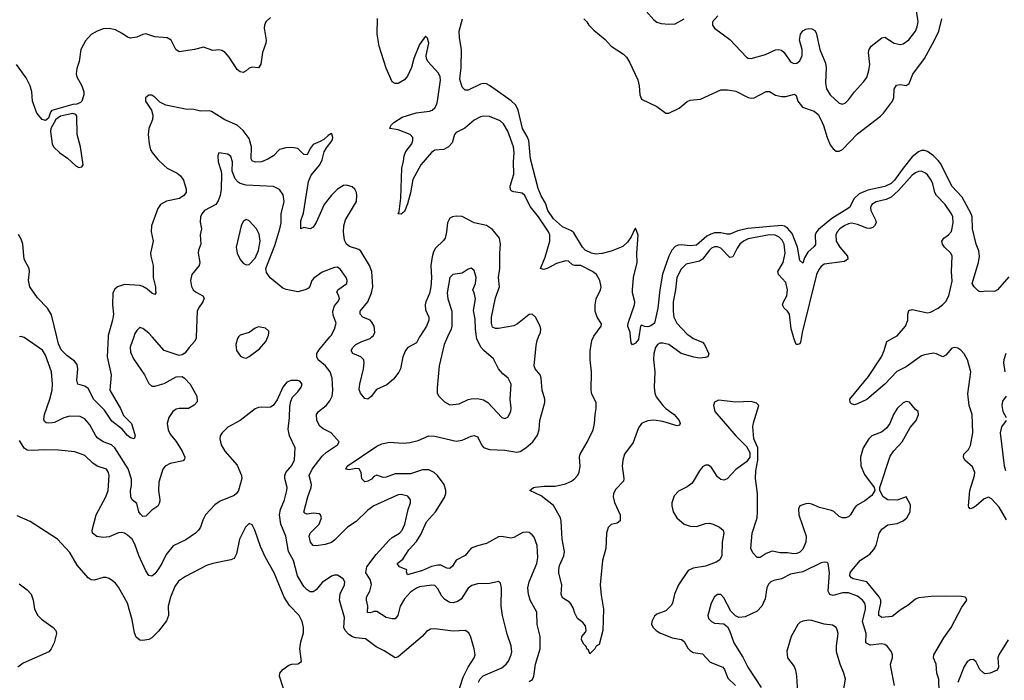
# Model space of a CAD drawing. Header units: inches. Extents: x 2134017 to 2292458, y 756222 to 916513.
# Tile 268 of 387: x 2222681 to 2229155, y 887743 to 892085. Entities that reach past the tile are written whole.
import ezdxf

# ---------------------------------------------------------------- set-up
doc = ezdxf.new("R2010")
doc.units = ezdxf.units.IN
doc.header["$MEASUREMENT"] = 0
doc.layers.add('C2828', color=7, linetype='Continuous')
doc.layers.add('C2829', color=7, linetype='Continuous')

msp = doc.modelspace()

# ---------------------------------------------------------------- linework, layer by layer
at = {"layer": 'C2828', "color": 5}
for points, elevation in [([(2223430.8, 890000), (2223407, 889933), (2223410, 889899.1), (2223430, 889855.3), (2223500.3, 889750), (2223530, 889694.8), (2223550, 889677.3), (2223570, 889676.3), (2223630, 889693.4), (2223710, 889737.3), (2223750, 889738.8), (2223764.7, 889730), (2223801, 889690), (2223844.9, 889610), (2223847.1, 889572.9), (2223828.1, 889551.9), (2223790.6, 889529.4), (2223730, 889529.6), (2223710, 889525.6), (2223688.7, 889510), (2223662, 889470), (2223650.3, 889430), (2223656.5, 889390), (2223670, 889360.5), (2223710, 889312.7), (2223749, 889250), (2223765.7, 889210), (2223764.4, 889195.6), (2223754.7, 889185.3), (2223670, 889167.1), (2223637.1, 889150), (2223621.7, 889130), (2223595.1, 889044.9), (2223592.7, 888990), (2223601.2, 888930), (2223600.3, 888910), (2223590, 888886.6), (2223550, 888862), (2223510, 888823), (2223490, 888818.9), (2223474.3, 888834.3), (2223465, 888850), (2223450, 888906), (2223420.9, 888930), (2223411.3, 888950), (2223409.8, 888989.8), (2223416.3, 889023.7), (2223415.7, 889064.3), (2223393.2, 889133.2), (2223305.4, 889270), (2223283.5, 889290), (2223230, 889311), (2223194.1, 889334.1), (2223180.7, 889350), (2223142.2, 889422.2), (2223110, 889461.1), (2223077.4, 889477.4), (2223010, 889478.2), (2222970, 889468.2), (2222910, 889438), (2222894.7, 889434.8), (2222870, 889432.3), (2222854.9, 889434.9), (2222843.1, 889443.1), (2222838.9, 889458.9), (2222844, 889490), (2222879.2, 889590), (2222893.6, 889650), (2222896.2, 889690), (2222889.1, 889770), (2222850, 889879.5), (2222830, 889912.8), (2222710, 889995.1), (2222697.1, 890000)], 340), ([(2223263, 890000), (2223256.6, 889870), (2223282.6, 889750), (2223273.1, 889650), (2223342.5, 889530), (2223362.6, 889482.6), (2223415.3, 889430), (2223439.6, 889350), (2223433, 889330), (2223410, 889336.4), (2223390, 889353), (2223354.6, 889394.6), (2223286.2, 889446.2), (2223239.2, 889519.2), (2223168.6, 889588.6), (2223130, 889661.2), (2223110, 889676.3), (2223063.6, 889690), (2223056.1, 889716.1), (2223064, 889790), (2223059.3, 889819.3), (2223041.5, 889841.5), (2222990, 889877.5), (2222954.5, 889914.5), (2222934.9, 889954.9), (2222924.2, 890000)], 320), ([(2223841.3, 890000), (2223840.9, 889990), (2223830, 889969.6), (2223794, 889930), (2223767.5, 889892.5), (2223750, 889881.6), (2223730, 889878), (2223630, 889909.7), (2223551.5, 890000)], 340), ([(2224120.5, 890000), (2224112.7, 889990), (2224101.1, 889950), (2224106, 889910), (2224133, 889873), (2224150, 889863.7), (2224170, 889861.3), (2224189.7, 889870.3), (2224258, 889922), (2224299.3, 889970), (2224312.7, 890000)], 360), ([(2225697.6, 887730), (2225707.8, 887752.2), (2225727.1, 887772.9), (2225850, 887824.6), (2225879.8, 887850), (2225895.3, 887870), (2225912.1, 887910), (2225915.6, 887930), (2225912.6, 887970), (2225885.9, 888045.9), (2225854.7, 888170), (2225847.2, 888230), (2225848, 888350), (2225841.5, 888381.5), (2225831.5, 888391.5), (2225770, 888380.4), (2225690, 888378), (2225652.8, 888367.2), (2225630, 888348), (2225583.3, 888276.8), (2225559.5, 888260.5), (2225530, 888251.7), (2225510, 888254.2), (2225475.2, 888275.2), (2225457.2, 888297.2), (2225430, 888345.1), (2225410, 888366), (2225390, 888367.6), (2225310, 888357.1), (2225290, 888349.8), (2225250, 888323.5), (2225210, 888278.2), (2225183.2, 888230), (2225167, 888170), (2225150, 888148.2), (2225130, 888146.8), (2225090, 888155.6), (2225030, 888195.6), (2225010, 888194.6), (2224986.3, 888186.3), (2224968.4, 888188.4), (2224969.3, 888230), (2224960.7, 888270), (2224962.1, 888290), (2224982.4, 888330), (2224993.6, 888373.6), (2224986.1, 888406.1), (2224957.3, 888450), (2224962.3, 888490), (2225025, 888570), (2225110, 888664.6), (2225130, 888681.6), (2225178, 888710), (2225195.7, 888730), (2225212.9, 888770), (2225234.1, 888865.9), (2225251.1, 888910), (2225251.3, 888930), (2225232.3, 888952.3), (2225190, 888964.5), (2225170, 888963.1), (2225010, 888888.9), (2224970, 888861.8), (2224893.1, 888786.9), (2224835.6, 888750), (2224750, 888663.1), (2224730, 888649.8), (2224690, 888635.1), (2224630, 888626.3), (2224609.7, 888629.7), (2224592, 888650), (2224584.2, 888690), (2224591.6, 888710), (2224649.7, 888770), (2224664.4, 888810), (2224659.6, 888830), (2224650, 888838), (2224610, 888842), (2224570, 888834.5), (2224558.6, 888838.6), (2224550, 888848.7), (2224575.2, 888950), (2224597.5, 889010), (2224599.3, 889030), (2224584.5, 889090), (2224603.2, 889130), (2224670, 889215.8), (2224697.4, 889242.6), (2224769.3, 889290), (2224781.2, 889310), (2224728.7, 889368.7), (2224676.3, 889396.3), (2224653.6, 889413.6), (2224633.5, 889450), (2224633.1, 889490), (2224646, 889510), (2224695.8, 889550), (2224720.7, 889579.3), (2224735, 889610), (2224738.7, 889650), (2224734.6, 889730), (2224721.2, 889770), (2224692, 889810), (2224642.6, 889850), (2224633.5, 889870), (2224635.3, 889890), (2224647.1, 889912.8), (2224719.8, 890000)], 340), ([(2226030, 887736.2), (2226052.2, 887747.8), (2226060.9, 887770), (2226071.4, 887850), (2226103.7, 887950), (2226102.3, 888030), (2226083.6, 888110), (2226081.2, 888190), (2226037.3, 888270), (2226026.3, 888310), (2226022.2, 888350), (2226031.4, 888390), (2226082, 888510), (2226087.1, 888550), (2226083.7, 888630), (2226063, 888683), (2226050, 888699.2), (2226030, 888713.6), (2226010, 888717.7), (2225990, 888714.8), (2225930, 888682.3), (2225910, 888678), (2225850, 888688.7), (2225830, 888685.3), (2225750, 888641.5), (2225690, 888627.3), (2225650, 888610.7), (2225610, 888564.4), (2225550, 888533), (2225526.6, 888493.4), (2225510, 888478), (2225490, 888481.1), (2225450, 888500.6), (2225430, 888500.7), (2225389.2, 888490.8), (2225330, 888465.2), (2225230, 888436), (2225224.7, 888455.2), (2225227, 888470), (2225177, 888490), (2225162.4, 888510), (2225200.8, 888539.2), (2225239.3, 888600.7), (2225290, 888655.8), (2225319, 888701), (2225356.2, 888783.8), (2225414.5, 888850), (2225474.8, 888945.2), (2225483.4, 888970), (2225483.2, 888990), (2225471.2, 889030), (2225428.5, 889090), (2225405.3, 889110), (2225370, 889126), (2225330, 889126.5), (2225250, 889099.3), (2225150, 889100.2), (2225090, 889078.7), (2225070, 889076.9), (2225030, 889091.2), (2225010, 889083.6), (2224993.8, 889066.1), (2224970, 889051.8), (2224950, 889048.3), (2224930, 889067), (2224926, 889110), (2224912.8, 889132.8), (2224890, 889135.8), (2224847, 889127), (2224825.6, 889130), (2224833.3, 889150), (2225030, 889282.8), (2225062.5, 889297.5), (2225111.3, 889308.7), (2225201.4, 889301.4), (2225246.2, 889306.2), (2225300.1, 889319.9), (2225370, 889350.2), (2225410, 889347.4), (2225550, 889315.1), (2225590, 889322.1), (2225650, 889348.5), (2225671, 889351), (2225690, 889343.6), (2225696.2, 889336.2), (2225716.2, 889290), (2225730, 889272.7), (2225770, 889260.2), (2225870, 889256.3), (2225950, 889242.2), (2225972.1, 889247.9), (2226009.2, 889270.8), (2226055.1, 889310), (2226085.9, 889354.1), (2226095.5, 889390), (2226101.4, 889450), (2226132.6, 889570), (2226133.5, 889590), (2226115.5, 889650), (2226108.7, 889730), (2226102, 889750), (2226069.4, 889789.4), (2226063.8, 889810), (2226076.4, 889943.6), (2226083.4, 889976.6), (2226092.6, 890000)], 320), ([(2225310.3, 890000), (2225290, 889960.5), (2225232.7, 889930), (2225217.4, 889910), (2225200.8, 889870), (2225184, 889790), (2225172.7, 889767.3), (2225138, 889722), (2225094.3, 889685.7), (2225026.4, 889653.6), (2224992, 889608), (2224970, 889591.8), (2224950, 889596.2), (2224921.7, 889630), (2224913.6, 889653.6), (2224917.2, 889690), (2224941.3, 889790), (2224946.5, 889830), (2224944.2, 889850), (2224923, 889870), (2224872, 889890), (2224861, 889910), (2224870.8, 889930), (2224890, 889950.9), (2224929.4, 889970.6), (2224984.2, 889990), (2224995.6, 890000)], 320), ([(2225494.5, 890000), (2225471.2, 889950), (2225439.8, 889810), (2225425.3, 889665.3), (2225426, 889630), (2225436.3, 889610), (2225473.6, 889573.6), (2225510, 889553.7), (2225570, 889560.3), (2225630, 889588.9), (2225650, 889594), (2225690, 889595.2), (2225730, 889586.7), (2225758, 889570), (2225850, 889470.5), (2225870, 889464.4), (2225890, 889473), (2225909.7, 889510.3), (2225912.1, 889532.1), (2225904.7, 889590), (2225911.9, 889690), (2225892.8, 889730), (2225858, 889758), (2225829.8, 889789.8), (2225797, 889857), (2225731.6, 889911.6), (2225713.7, 889933.7), (2225687.2, 889987.2), (2225685.2, 890000)], 340), ([(2227096.3, 890000), (2227110, 889990.7), (2227170, 889966), (2227182.4, 889950), (2227211.7, 889888.3), (2227204.9, 889870), (2227190, 889864.5), (2227150, 889861.3), (2227113.4, 889866.6), (2227030, 889890.4), (2226950, 889949.9), (2226910, 889959.6), (2226890, 889958.3), (2226874, 889950), (2226861.2, 889930), (2226850.8, 889890), (2226849, 889851), (2226857.4, 889770), (2226851.5, 889670), (2226855.9, 889630), (2226866.3, 889606.3), (2226910.1, 889550), (2226930.1, 889530.1), (2226984.6, 889490), (2227017.6, 889450), (2227024.4, 889430), (2227019.4, 889420.6), (2227003.6, 889416.4), (2226910, 889443.5), (2226850, 889453.6), (2226810.5, 889449.5), (2226782.1, 889437.9), (2226769.7, 889430.3), (2226750, 889402.3), (2226713.7, 889306.3), (2226658.5, 889230), (2226645.8, 889190), (2226641.7, 889150), (2226653.9, 889070), (2226650, 889052.3), (2226599.6, 889000.4), (2226585.9, 888970), (2226583.7, 888950), (2226592.7, 888912.7), (2226629.2, 888830), (2226628.9, 888791.1), (2226610, 888775.8), (2226570, 888766.2), (2226550, 888747.6), (2226539.8, 888710), (2226533.8, 888610), (2226512.3, 888530), (2226497.7, 888370), (2226503.2, 888303.2), (2226519.5, 888210), (2226514, 888070), (2226490, 887978), (2226471.6, 887968.4), (2226462, 887950), (2226430, 887918), (2226420.2, 887940.2), (2226410, 887949), (2226404.7, 887964.7), (2226390, 887980.9), (2226374, 888010), (2226378, 888030), (2226401.1, 888058.9), (2226404.7, 888070), (2226401.4, 888101.4), (2226384, 888124), (2226349.3, 888150), (2226330, 888184.5), (2226319.2, 888219.2), (2226305.4, 888245.4), (2226296, 888256), (2226250, 888284.7), (2226240.8, 888310), (2226244.9, 888370), (2226226.6, 888446.6), (2226225.4, 888470), (2226230, 888497.7), (2226258.9, 888561.1), (2226263.7, 888590), (2226247, 888670), (2226242.1, 888790), (2226236.9, 888810), (2226190, 888892.2), (2226110, 888954.5), (2226034.5, 888990), (2226059.6, 889010), (2226070, 889012.7), (2226130, 889019.7), (2226201, 889019), (2226270, 889034.5), (2226308, 889052), (2226330, 889068.4), (2226349, 889090), (2226359.1, 889110), (2226365.5, 889150), (2226362.3, 889210), (2226365.7, 889230), (2226412.3, 889307.7), (2226451.3, 889390), (2226460.5, 889430), (2226464.1, 889490), (2226471.8, 889530), (2226470.2, 889570), (2226443.5, 889623.5), (2226438.6, 889650), (2226440.2, 889770), (2226431.6, 889850), (2226432.3, 889907.7), (2226443, 889977), (2226453.9, 890000)], 280), ([(2226752.5, 890000), (2226750, 889983.7), (2226730, 889959), (2226710, 889948.7), (2226700.9, 889960.9), (2226697.6, 890000)], 260), ([(2227820.4, 890000), (2227814.1, 889965.9), (2227810, 889955.1), (2227798, 889950), (2227787.3, 889950), (2227770, 889992.7), (2227768.1, 890000)], 280), ([(2229170, 888797.2), (2229120, 888880), (2229070, 888936.3), (2229050, 888946.3), (2229023.2, 888936.8), (2228970, 888889.7), (2228950, 888877.6), (2228930, 888869.5), (2228921, 888881), (2228918.4, 888890), (2228929.1, 888990), (2228959.8, 889090), (2228960.9, 889110), (2228945.2, 889145.2), (2228895.6, 889190), (2228885.7, 889210), (2228889.7, 889230), (2228919.4, 889260.6), (2228932.7, 889287.3), (2228947.4, 889370), (2228943.5, 889490), (2228924.2, 889550), (2228914.6, 889625.4), (2228935.6, 889770), (2228913.5, 889850), (2228890, 889889.8), (2228870, 889912.7), (2228850, 889925.6), (2228830, 889930.8), (2228810, 889925.1), (2228770, 889879.8), (2228750, 889869.8), (2228710, 889889.8), (2228690, 889893.6), (2228630, 889883), (2228610, 889875), (2228510, 889804), (2228447.4, 889772.6), (2228370.1, 889690), (2228250, 889588.6), (2228190, 889559.2), (2228170, 889554.3), (2228150, 889560.7), (2228141.6, 889570), (2228139.6, 889590), (2228260.8, 889739.2), (2228347.1, 889870), (2228365.7, 889910), (2228382, 889970), (2228437.8, 890000)], 280), ([(2229164.7, 889890), (2229151.1, 889850), (2229149.5, 889830.5), (2229157.3, 889770)], 280), ([(2225553, 887627), (2225596.8, 887763.2), (2225630.4, 887829.6), (2225669.8, 887890), (2225675.3, 887910), (2225669.8, 887950), (2225647, 888027), (2225634.1, 888054.1), (2225609.7, 888069.7), (2225530, 888065.1), (2225410, 888081.7), (2225381.1, 888078.9), (2225355.9, 888064.1), (2225327.2, 888030), (2225170, 887897.6), (2225150, 887891.6), (2225077.4, 887937.4), (2225024.1, 887964.1), (2224955.4, 888015.4), (2224890, 888021.9), (2224870, 888028.2), (2224844.3, 888044.3), (2224819.8, 888070), (2224811.9, 888090), (2224815.4, 888155.4), (2224783.8, 888270), (2224787.7, 888312.3), (2224816.3, 888370), (2224818.7, 888390), (2224806.6, 888410), (2224770, 888433.6), (2224750, 888435.1), (2224730, 888428), (2224670, 888386.3), (2224630, 888338.7), (2224610, 888324.4), (2224590, 888324.8), (2224570, 888337.3), (2224550, 888360.4), (2224508, 888430), (2224480.8, 888530), (2224448.7, 888590), (2224430.5, 888690), (2224398.1, 888770), (2224388.8, 888830), (2224395, 888865), (2224422, 888930), (2224438, 888990), (2224439.8, 889010), (2224423.9, 889070), (2224423.7, 889090), (2224430.7, 889110), (2224470, 889154.9), (2224487.4, 889192.6), (2224492.8, 889270), (2224453.8, 889350), (2224446.1, 889393.9), (2224454.6, 889470), (2224456.8, 889543.2), (2224463.3, 889576.7), (2224475.2, 889604.8), (2224510, 889639.3), (2224532.4, 889670), (2224537.4, 889690), (2224522.7, 889710), (2224510, 889714.5), (2224466.7, 889713.3), (2224437.1, 889702.9), (2224410, 889669.2), (2224373.9, 889586.1), (2224347.7, 889550), (2224330, 889538.7), (2224310, 889535.8), (2224270, 889539.3), (2224250, 889536.8), (2224230, 889528), (2224130, 889450.8), (2224050, 889406.2), (2224011.6, 889370), (2223999.5, 889350), (2223996, 889330), (2224005.3, 889290), (2224029.3, 889249.3), (2224110, 889156.4), (2224139.5, 889090), (2224141.7, 889070), (2224118.5, 888990), (2224106, 888970), (2224090, 888956.8), (2223998.7, 888921.3), (2223964.2, 888895.8), (2223902.6, 888830), (2223884.8, 888795.2), (2223870, 888749.6), (2223857.4, 888730), (2223836, 888710), (2223773.4, 888666.6), (2223690, 888626.9), (2223643.2, 888570), (2223616.1, 888510), (2223590, 888468.2), (2223570, 888442.4), (2223550, 888427.8), (2223530, 888432), (2223510, 888462), (2223464.5, 888564.5), (2223438.6, 888638.6), (2223419.8, 888670), (2223390, 888697.6), (2223370, 888709.8), (2223350, 888714), (2223330, 888711.8), (2223270, 888686.8), (2223230, 888681.8), (2223188.1, 888688.1), (2223159.7, 888710), (2223158, 888730), (2223183.8, 888830), (2223247.2, 888950), (2223262.9, 888990), (2223268.5, 889090), (2223265.1, 889110), (2223250.7, 889130.7), (2223190, 889151.1), (2223161.6, 889170), (2223110, 889219.7), (2223043.7, 889243.7), (2222935.9, 889255.9), (2222838.7, 889258.7), (2222770, 889252.5), (2222730, 889256), (2222709.8, 889269.8), (2222678.8, 889318.8)], 360), ([(2229167.6, 889610), (2229143, 889577), (2229137.7, 889550), (2229146, 889510), (2229167.9, 889470)], 280), ([(2228725.9, 887665.9), (2228724.2, 887750), (2228711.1, 887791.1), (2228705.8, 887850), (2228689.8, 887890), (2228691.6, 887910), (2228757.1, 888022.9), (2228804.4, 888090), (2228875.2, 888224.8), (2228909, 888270), (2228904, 888284), (2228898, 888290), (2228874, 888294), (2228770, 888295.3), (2228673.3, 888293.3), (2228590, 888285), (2228570, 888276.8), (2228523.6, 888236.4), (2228470, 888204.7), (2228417.8, 888162.2), (2228350, 888156.2), (2228329.1, 888170), (2228328.8, 888190), (2228343.1, 888250), (2228342.2, 888270), (2228332.4, 888292.4), (2228250, 888389.8), (2228161.6, 888410), (2228150, 888416.1), (2228139.4, 888430), (2228141.9, 888450), (2228150, 888462.2), (2228210, 888533.7), (2228270, 888572.8), (2228297.4, 888602.6), (2228311.7, 888630), (2228332.7, 888707.3), (2228350, 888736.2), (2228390, 888765.2), (2228450, 888772.7), (2228490, 888790.3), (2228513.5, 888810), (2228535.6, 888850), (2228537.1, 888897.1), (2228510, 888948.7), (2228450, 888927.8), (2228390, 888929.8), (2228357.6, 888950), (2228335.4, 888990), (2228336.3, 889010), (2228404.5, 889215.5), (2228428.3, 889251.6), (2228482.6, 889310), (2228536.3, 889403.7), (2228574.6, 889450), (2228589.5, 889489.5), (2228589.2, 889510), (2228570, 889522), (2228531.3, 889571.3), (2228510, 889575.3), (2228490, 889567.6), (2228450.1, 889529.9), (2228425.4, 889490), (2228402.7, 889430), (2228380.7, 889399.3), (2228346.5, 889373.5), (2228283.5, 889350), (2228263.9, 889330), (2228226, 889270), (2228210.1, 889210), (2228212.4, 889152.4), (2228235.2, 889095.2), (2228298, 889010), (2228303.1, 888990), (2228283.2, 888956.8), (2228238.1, 888921.9), (2228180.3, 888890), (2228166.6, 888873.4), (2228143.6, 888830), (2228130, 888817.8), (2228110, 888809.9), (2228090, 888810.8), (2228070, 888819.1), (2228032.8, 888852.8), (2228019.4, 888859.4), (2227939.7, 888879.7), (2227890, 888900.2), (2227870, 888905), (2227850, 888903), (2227810, 888890.8), (2227801.3, 888870), (2227804.8, 888830), (2227851.8, 888690), (2227850.1, 888650), (2227830, 888605.8), (2227810, 888586), (2227790, 888577), (2227770, 888575.3), (2227730, 888581.6), (2227681.7, 888581.7), (2227628.6, 888591.4), (2227590, 888577.4), (2227550, 888549.7), (2227530, 888549.4), (2227500.9, 888580.9), (2227488.2, 888610), (2227497.5, 888710), (2227528.7, 888810), (2227532.1, 888850), (2227532.6, 888970), (2227519.1, 889070), (2227520.7, 889119.3), (2227533.3, 889190), (2227533.3, 889270), (2227507, 889330), (2227502.2, 889410), (2227505.4, 889434.6), (2227541.2, 889550), (2227525.4, 889565.4), (2227490, 889576.4), (2227390, 889572), (2227276.1, 889583.9), (2227249.4, 889570.6), (2227242.4, 889550), (2227251.3, 889510), (2227390, 889349), (2227460.3, 889280.3), (2227481.3, 889241.3), (2227481.7, 889210), (2227460.7, 889179.3), (2227390, 889128.9), (2227332.6, 889067.4), (2227310, 889059.5), (2227290, 889063.7), (2227270, 889080.7), (2227230, 889140.7), (2227210, 889156.5), (2227190, 889157.8), (2227170, 889145.6), (2227150, 889119.8), (2227102.1, 889037.9), (2227070, 889014.1), (2227013.6, 888986.4), (2226984.6, 888955.4), (2226969.1, 888910), (2226967.9, 888890), (2226976.5, 888850), (2227001.3, 888810), (2227050, 888770.1), (2227090, 888756.6), (2227130, 888754.7), (2227190, 888772.9), (2227216.4, 888776.4), (2227241.1, 888770), (2227282.3, 888750), (2227305.4, 888730), (2227310.1, 888710), (2227299.3, 888650), (2227296.9, 888563.1), (2227285, 888535), (2227261, 888519), (2227190, 888493.2), (2227110, 888480.2), (2227076.1, 888463.9), (2227012, 888370), (2226987.2, 888310), (2226974, 888250), (2226965.1, 888234.9), (2226930, 888199.6), (2226870, 888178), (2226854.9, 888165.1), (2226836.4, 888130), (2226834.9, 888110), (2226845.5, 888090), (2226866.4, 888070), (2226890, 888055.6), (2226970, 888022.7), (2227031.4, 888011.4), (2227050, 887998.3), (2227074.9, 887954.9), (2227090, 887938.4), (2227110, 887926.7), (2227170, 887917.4), (2227221.7, 887861.8), (2227304.4, 887830), (2227315, 887815), (2227336.2, 887756.2), (2227388.4, 887710)], 320), ([(2229167.6, 889450), (2229136.3, 889410), (2229128.2, 889370), (2229152.9, 889152.8), (2229161.9, 889121.9)], 280), ([(2224415.6, 887690), (2224388.2, 887770), (2224390.7, 887789.3), (2224410, 887814.6), (2224450, 887843.1), (2224470, 887848.8), (2224509.6, 887850.4), (2224533, 887867), (2224523.5, 887950), (2224530, 887996), (2224545.9, 888054.1), (2224547.2, 888090), (2224538.7, 888130), (2224518.5, 888170), (2224454.6, 888234.6), (2224420.3, 888290), (2224353.1, 888450), (2224296.8, 888550), (2224263.3, 888623.3), (2224227.3, 888730), (2224210, 888766), (2224190, 888774), (2224165.3, 888750), (2224126, 888670), (2224105.9, 888574.1), (2224090, 888544.2), (2224070, 888535.4), (2223950, 888511.8), (2223910, 888498.7), (2223770, 888425.3), (2223725.9, 888394.1), (2223701.2, 888358.8), (2223672.8, 888290), (2223656.5, 888230), (2223658.8, 888170), (2223645.1, 888134.9), (2223592.8, 888067.2), (2223550, 888022), (2223530, 888011.1), (2223490, 888003.7), (2223470, 888006), (2223446.6, 888026.6), (2223435.2, 888055.2), (2223421.1, 888141.1), (2223389.7, 888250), (2223330, 888354.5), (2223310, 888380.7), (2223290, 888397), (2223270, 888412), (2223250, 888419.6), (2223230, 888418.4), (2223170, 888402), (2223150, 888402.9), (2223130, 888416.2), (2223058.8, 888498.8), (2223010, 888583.6), (2222930, 888671.8), (2222750, 888787.3), (2222664.9, 888824.9)], 380), ([(2228432.7, 887710), (2228408.1, 887831.9), (2228406.6, 887850), (2228419.6, 887890), (2228420.7, 887910), (2228412, 887930), (2228385.9, 887965.9), (2228370, 887979.1), (2228350, 887982.8), (2228273.8, 887973.8), (2228245.3, 887990), (2228246.6, 888050), (2228221.3, 888130), (2228242, 888210), (2228241.7, 888230), (2228236.7, 888250), (2228222.9, 888270), (2228190, 888296.8), (2228130, 888317.5), (2228090, 888318.2), (2228030, 888301.6), (2228007, 888307), (2227997.5, 888330), (2228005.1, 888450), (2227996, 888510), (2227990, 888517.2), (2227970, 888519.6), (2227950, 888515.4), (2227830, 888455.1), (2227750, 888440.4), (2227690, 888410.9), (2227640.4, 888399.6), (2227619.3, 888390), (2227604.9, 888375.1), (2227592.8, 888350), (2227581.6, 888278.4), (2227559.6, 888230), (2227530, 888197.4), (2227450, 888160.7), (2227410, 888155.1), (2227386.6, 888166.6), (2227357.4, 888197.4), (2227310, 888285.2), (2227290, 888306), (2227270, 888306.6), (2227250, 888292.7), (2227226.5, 888250), (2227206.5, 888170), (2227208.9, 888150), (2227229.1, 888129.1), (2227250, 888119.5), (2227310, 888114.4), (2227334.1, 888094.1), (2227347.4, 888070), (2227376, 887990), (2227435.3, 887895.3), (2227468.9, 887828.9), (2227555.5, 887695.5)], 340), ([(2222676.7, 888376.7), (2222730, 888337.1), (2222756.5, 888310), (2222770.3, 888270), (2222778.7, 888210), (2222799.3, 888170), (2222824.1, 888144.1), (2222900.5, 888090), (2222919.3, 888070), (2222922.4, 888050), (2222906.4, 887990), (2222888.4, 887950), (2222872.7, 887930), (2222703.4, 887856.6), (2222667.7, 887830)], 380), ([(2228094, 887650), (2228109.7, 887750), (2228100.5, 887790), (2228074.7, 887850), (2228051.5, 887930), (2228051.2, 887970), (2228062.9, 888050), (2228055.9, 888075.9), (2228049, 888090), (2228024.8, 888104.8), (2227970, 888111.1), (2227890, 888135.8), (2227870, 888138), (2227830, 888131.6), (2227810, 888122), (2227798, 888110), (2227752.4, 888030), (2227725.1, 887934.9), (2227730.3, 887890), (2227773.1, 887833.1), (2227780.9, 887810), (2227787.4, 887770), (2227796.4, 887630)], 360), ([(2229180.4, 888010), (2229117.8, 887910), (2229112.6, 887890), (2229116.5, 887830), (2229108.2, 887810), (2229061, 887790), (2229030, 887786.6), (2229019.3, 887790), (2228993.2, 887813.2), (2228967.3, 887867.3), (2228950, 887879.7), (2228930, 887877.4), (2228910, 887863.6), (2228890, 887834.5), (2228850, 887729.6)], 320)]:
    msp.add_lwpolyline(points, dxfattribs=dict(at, elevation=elevation))
at = {"layer": 'C2829', "color": 5}
for points, elevation in [([(2226750, 892198), (2226850, 892084.4), (2226870, 892068.8), (2226899.3, 892059.3), (2226950, 892055.3), (2226990, 892057.6), (2227050, 892090.3)], 280), ([(2227270.3, 892110), (2227235.3, 892070), (2227235.3, 892050), (2227250, 892028.5), (2227350, 891954.4), (2227459.5, 891839.5), (2227470, 891832.9), (2227490.3, 891830.3), (2227584, 891856), (2227650, 891887.1), (2227670, 891888.1), (2227690, 891883.6), (2227707, 891870), (2227750, 891807), (2227770, 891796), (2227790, 891799.6), (2227810, 891815.3), (2227824.8, 891850), (2227825, 891890), (2227807.9, 891950), (2227813.7, 891990), (2227830, 892011.7), (2227850, 892023.1), (2227870, 892027.2), (2227890, 892024.9), (2227910, 892013), (2227917.6, 891997.6), (2227941.2, 891890), (2227980.1, 891800.1), (2227983.9, 891770), (2227979.7, 891670), (2227985.2, 891630), (2228010.3, 891590), (2228070, 891537), (2228090, 891528.8), (2228110, 891537.6), (2228130, 891558.4), (2228168.9, 891611.1), (2228230, 891676.4), (2228250, 891706), (2228264.8, 891750), (2228270.7, 891790), (2228262.2, 891870), (2228265.6, 891890), (2228278.5, 891910), (2228350, 891966.5), (2228370, 891969), (2228430, 891930.2), (2228470, 891920.8), (2228490, 891925.2), (2228526.4, 891953.6), (2228571.1, 892010), (2228582.6, 892037.4), (2228588.6, 892070), (2228571.8, 892190)], 280), ([(2224330, 892098.7), (2224298.4, 892070), (2224290.3, 892050), (2224288.9, 892030), (2224300.3, 891950), (2224298.5, 891930), (2224278, 891870), (2224267.2, 891792.8), (2224250, 891769.5), (2224210, 891772.6), (2224190, 891766.3), (2224170, 891748.2), (2224150, 891738), (2224130, 891741.8), (2224110, 891757.3), (2224059.1, 891839.1), (2224030.8, 891870), (2224010, 891882), (2223990, 891886.2), (2223950, 891883.2), (2223890, 891904.3), (2223830, 891888.9), (2223730, 891873.6), (2223708.2, 891888.2), (2223677.2, 891950), (2223650, 891965.5), (2223570, 891972.8), (2223510, 891991.2), (2223490, 891988.4), (2223450, 891969.8), (2223410, 891963.1), (2223390, 891969.8), (2223355, 891995), (2223310, 892017.4), (2223270, 892026), (2223230, 892024.2), (2223189.5, 892010.5), (2223150, 891987.6), (2223113.6, 891946.4), (2223082.8, 891890), (2223072.6, 891810), (2223056.9, 891763.1), (2223051.3, 891730), (2223055.5, 891710), (2223090.2, 891650), (2223103.2, 891610), (2223102.7, 891590), (2223088.3, 891550), (2223079.5, 891540.5), (2223056.4, 891530), (2223030, 891526.7), (2222891.7, 891488.3), (2222882.7, 891477.3), (2222870, 891438.2), (2222850, 891421.4), (2222828.8, 891428.8), (2222793.6, 891470), (2222765.8, 891550), (2222760.5, 891610), (2222749.4, 891650), (2222722.2, 891702.2), (2222659.3, 891790)], 280), ([(2226453.9, 890000), (2226455.9, 890004.1), (2226504.1, 890070), (2226506.8, 890086.8), (2226478.2, 890130), (2226465, 890170), (2226465.3, 890210), (2226471.8, 890250), (2226500.4, 890310), (2226503.1, 890330), (2226495.1, 890370), (2226473, 890410), (2226447.8, 890430), (2226370, 890469.1), (2226330, 890469), (2226314.7, 890474.7), (2226290, 890497.2), (2226270, 890499), (2226210, 890483.4), (2226150, 890449.1), (2226124.1, 890444.1), (2226105.1, 890450), (2226136.1, 890523.9), (2226165.9, 890630), (2226166, 890670), (2226158.6, 890690), (2226091.8, 890790), (2226037.2, 890857.2), (2226002.8, 890930), (2225984, 890944), (2225930, 890953), (2225917.3, 890957.3), (2225907.1, 890967.2), (2225906.3, 890990), (2225929.9, 891070.1), (2225927.5, 891150), (2225932.5, 891210), (2225928.4, 891250), (2225890, 891352.6), (2225861.5, 891401.5), (2225839.9, 891419.9), (2225770, 891447.9), (2225729.3, 891450.7), (2225710, 891445.6), (2225670, 891423.5), (2225608.5, 891371.5), (2225550, 891344.2), (2225538.9, 891330), (2225524.8, 891275.2), (2225500.3, 891250), (2225470, 891232.5), (2225410, 891227.7), (2225388.7, 891211.3), (2225319, 891130), (2225266.3, 891033.7), (2225250, 890947), (2225230, 890875.1), (2225210, 890823.6), (2225190, 890806), (2225170, 890809), (2225176.2, 890823.8), (2225187.5, 890912.5), (2225194.3, 891110), (2225205.4, 891154.6), (2225208.7, 891190), (2225220.4, 891219.6), (2225259.2, 891270), (2225266.4, 891290), (2225266.6, 891310), (2225248.4, 891330), (2225170, 891362), (2225115.3, 891370), (2225120.5, 891390), (2225140.5, 891410), (2225196.5, 891443.5), (2225287, 891473), (2225375.9, 891484.1), (2225392.6, 891490), (2225410, 891506.3), (2225423.9, 891530), (2225428.7, 891550), (2225447.6, 891687.6), (2225444.5, 891710), (2225433.9, 891733.9), (2225364.7, 891810), (2225355.3, 891830), (2225354, 891850), (2225371, 891931), (2225363.2, 891963.2), (2225350, 891977.2), (2225310, 891922.7), (2225272.9, 891830), (2225256.9, 891770), (2225230, 891713.6), (2225210, 891689.6), (2225170, 891665.1), (2225150, 891664.5), (2225130, 891677.2), (2225090, 891766.6), (2225044.2, 891910), (2225030.5, 891990.5), (2225033.6, 892093.6)], 280), ([(2226697.6, 890000), (2226695.1, 890030), (2226679, 890070), (2226681.2, 890090), (2226723, 890210), (2226725.4, 890230), (2226710, 890289.2), (2226709.9, 890310), (2226715.8, 890390), (2226740.3, 890490), (2226737.6, 890550), (2226747.8, 890667.8), (2226733, 890710), (2226730, 890714.5), (2226726, 890710), (2226701.8, 890658.2), (2226677.7, 890622.3), (2226645.7, 890594.3), (2226570, 890563.2), (2226510, 890547.2), (2226470, 890543.4), (2226439.5, 890550), (2226399.7, 890570), (2226380.4, 890590), (2226324.4, 890684.4), (2226310, 890696.3), (2226250, 890723.2), (2226190, 890776.8), (2226152.6, 890830), (2226138.4, 890878.4), (2226110, 890928), (2226090, 890976), (2226038.5, 891170), (2226029.4, 891290), (2226018.3, 891318.3), (2225986.9, 891370), (2225958.4, 891490), (2225942.1, 891522.1), (2225911.3, 891551.3), (2225770, 891653.5), (2225750, 891663.1), (2225730, 891665.7), (2225710, 891661.3), (2225630, 891622.7), (2225610, 891621.2), (2225590, 891641.2), (2225574.3, 891694.3), (2225583.4, 891770), (2225586.2, 891886.2), (2225571.5, 891968.5), (2225569.7, 892009.7), (2225591.5, 892090)], 260), ([(2226390.4, 892090.4), (2226410, 892070.8), (2226422.8, 892050), (2226456.1, 892016.1), (2226530, 891954), (2226570.4, 891910.4), (2226650, 891858.8), (2226670, 891838.8), (2226690, 891806.8), (2226745.3, 891690), (2226753.7, 891650), (2226757.3, 891590), (2226770, 891562.8), (2226870, 891514.8), (2226930, 891470.7), (2226950, 891470.6), (2227015.9, 891504.1), (2227070, 891547.7), (2227090, 891555.5), (2227157, 891563), (2227290, 891624.9), (2227335.3, 891624.7), (2227390, 891614.5), (2227470, 891573.1), (2227490, 891568.7), (2227510, 891570.3), (2227590, 891614), (2227610, 891613.7), (2227650, 891588.9), (2227690, 891579.1), (2227718.8, 891581.2), (2227774.6, 891594.6), (2227786.9, 891586.9), (2227798.2, 891550), (2227828.9, 891510), (2227904, 891484), (2227930, 891462.7), (2227949.4, 891430), (2227965.6, 891390), (2227990.2, 891310), (2228010, 891262), (2228030, 891236), (2228050, 891220.2), (2228070, 891220.2), (2228090, 891231.5), (2228190, 891334), (2228340.4, 891450), (2228359.8, 891470), (2228419.3, 891550), (2228427.5, 891572.5), (2228431.1, 891628.9), (2228446, 891654), (2228470, 891659.5), (2228510, 891652.4), (2228530, 891666), (2228552.5, 891727.5), (2228629.9, 891830), (2228696.6, 891950), (2228723.6, 892010), (2228744.6, 892090)], 260), ([(2224995.6, 890000), (2225007.1, 890010), (2225015.3, 890030), (2225010.9, 890070), (2224997, 890097), (2224984.2, 890110), (2224937.7, 890130), (2224919.4, 890150), (2224919.4, 890170), (2224970.6, 890230), (2224994.8, 890290), (2225002.2, 890330), (2224995.4, 890430), (2224981.4, 890470), (2224923.3, 890563.3), (2224910, 890574.5), (2224850, 890594.4), (2224828.7, 890610), (2224816.9, 890636.9), (2224810.4, 890690), (2224811.9, 890730), (2224823.4, 890770), (2224896.2, 890890), (2224898, 890930), (2224894.6, 890950), (2224884.4, 890970), (2224866.6, 890986.6), (2224830, 890997.4), (2224810, 890995.3), (2224770, 890970.6), (2224730, 890931.6), (2224683.8, 890870), (2224630, 890751.1), (2224610, 890721), (2224590, 890709.7), (2224550, 890719), (2224529.6, 890709.6), (2224530, 890762), (2224546.5, 890813.5), (2224579.3, 891020.7), (2224596.5, 891063.5), (2224655, 891130), (2224670, 891164.9), (2224683.4, 891216.6), (2224697.8, 891242.2), (2224736, 891290), (2224740.5, 891310), (2224733.8, 891333.8), (2224730, 891336), (2224710, 891324.5), (2224681.4, 891298.6), (2224656.7, 891283.3), (2224610, 891264.5), (2224590, 891238), (2224570, 891196), (2224550, 891199.5), (2224510, 891237.4), (2224470, 891244.4), (2224430, 891242.7), (2224390, 891230.8), (2224349.6, 891190.4), (2224312.6, 891167.4), (2224270, 891150.7), (2224230, 891148), (2224210, 891156.9), (2224203.4, 891170), (2224204.3, 891250), (2224190, 891304.8), (2224150, 891356.5), (2224110, 891391.6), (2224030, 891426.2), (2223941.9, 891481.9), (2223926.1, 891486.1), (2223870, 891484.7), (2223825.5, 891494.5), (2223770, 891496.4), (2223642.2, 891522.2), (2223602.2, 891542.2), (2223570, 891575.6), (2223550, 891589.4), (2223530.6, 891589.4), (2223508.3, 891571.7), (2223507.3, 891550), (2223548, 891490), (2223557, 891457), (2223553.4, 891430), (2223530.2, 891370), (2223524.5, 891330), (2223531.2, 891270), (2223541.8, 891230), (2223551.8, 891211.8), (2223590, 891166.7), (2223630, 891127.2), (2223650.4, 891110), (2223715.4, 891075.4), (2223738.3, 891058.3), (2223756.9, 891030), (2223776, 890970), (2223774.3, 890950), (2223759.6, 890930), (2223731.8, 890910), (2223647.1, 890893), (2223607.6, 890870), (2223590, 890844.5), (2223547.4, 890730), (2223545.3, 890690), (2223557.6, 890630), (2223540.8, 890550), (2223542, 890530), (2223558, 890470), (2223557.8, 890390), (2223572.9, 890330), (2223574.7, 890305.3), (2223575.3, 890290), (2223570, 890279.5), (2223550, 890287.3), (2223516.5, 890316.5), (2223490, 890331.3), (2223470, 890337), (2223370, 890343.8), (2223324.9, 890330), (2223306.4, 890313.6), (2223293.4, 890290), (2223291.3, 890210), (2223296.8, 890150), (2223291.6, 890110), (2223263.5, 890010), (2223263, 890000)], 320), ([(2229184.8, 890395.2), (2229110, 890309.6), (2229090, 890298.7), (2229030, 890300.4), (2229010, 890295.4), (2228990, 890298), (2228983.1, 890303.1), (2228956.3, 890330), (2228944.5, 890350), (2228985.2, 890490), (2228991.5, 890530), (2228986.5, 890566.5), (2228968.9, 890610), (2228946.6, 890710), (2228942.6, 890790), (2228936.1, 890810), (2228877.7, 890917.7), (2228809.9, 890990), (2228736.5, 891136.5), (2228720.1, 891160.1), (2228690.3, 891190.3), (2228650, 891218.1), (2228630, 891224.9), (2228610, 891224.7), (2228590, 891216.1), (2228550, 891182.5), (2228489.1, 891110), (2228432.7, 891030), (2228410, 891008.9), (2228370, 890988.9), (2228256.4, 890963.6), (2228200.5, 890939.5), (2228168, 890910), (2228136.9, 890850), (2228021.8, 890778.2), (2227933.7, 890706.3), (2227919.8, 890690), (2227912.1, 890670), (2227913.1, 890606.9), (2227905.1, 890594.9), (2227861.9, 890558.1), (2227840, 890520), (2227830, 890485.2), (2227810, 890502), (2227795.4, 890590), (2227759, 890679), (2227730, 890715), (2227710, 890727.8), (2227690, 890732.6), (2227468.1, 890711.9), (2227402.7, 890697.3), (2227350, 890674.7), (2227330, 890674.9), (2227290, 890684.4), (2227250, 890683.7), (2227224.1, 890675.9), (2227198.8, 890661.2), (2227130, 890603.8), (2227090, 890599.6), (2227030, 890606.3), (2227010, 890603.8), (2226990, 890594), (2226969.6, 890570.4), (2226948.7, 890531.3), (2226908.3, 890411.6), (2226890.7, 890309.3), (2226876.8, 890190), (2226854.9, 890090), (2226830, 890072.7), (2226810, 890067), (2226790, 890069), (2226770, 890078), (2226763, 890070), (2226752.5, 890000)], 260), ([(2224719.8, 890000), (2224728.2, 890010), (2224751.1, 890050), (2224761.7, 890090), (2224742.4, 890142.4), (2224739.1, 890170), (2224750, 890205.3), (2224773.3, 890230), (2224782.7, 890250), (2224779.1, 890270), (2224766, 890294), (2224773.6, 890310), (2224831, 890350), (2224834.7, 890370), (2224826.6, 890390), (2224790, 890443.6), (2224770, 890458), (2224750, 890455.8), (2224670, 890426.6), (2224614, 890386), (2224600.9, 890370), (2224587.7, 890332.3), (2224578.7, 890321.3), (2224558.8, 890310), (2224510, 890295.4), (2224431.8, 890311.8), (2224410, 890321.1), (2224328.6, 890388.6), (2224303.8, 890423.8), (2224300.2, 890450), (2224358.3, 890601.7), (2224391.4, 890710), (2224399.3, 890750), (2224400.2, 890810), (2224419.8, 890890), (2224413, 890933), (2224388.2, 890968.2), (2224350, 890988.7), (2224170, 890998.4), (2224130, 891008.7), (2224116.6, 891016.6), (2224098.5, 891038.5), (2224077.7, 891090), (2224080.4, 891150), (2224070, 891186), (2224050, 891201.6), (2223991, 891209), (2223984, 891190), (2223985.5, 891150), (2224006, 891090), (2224008.6, 891068.6), (2224005.8, 890970), (2223998, 890930), (2223986.3, 890893.7), (2223970.4, 890870), (2223895.5, 890830), (2223878.4, 890810), (2223870.4, 890790), (2223866.9, 890753.1), (2223876.1, 890710), (2223867.6, 890670), (2223871.8, 890610), (2223857, 890570), (2223854.9, 890550), (2223864.4, 890490), (2223860.5, 890470), (2223812.4, 890410), (2223803.7, 890370), (2223810.4, 890330.4), (2223820.5, 890310), (2223836, 890296), (2223885.5, 890270), (2223893.7, 890253.7), (2223886, 890230), (2223855.6, 890190), (2223847.8, 890170), (2223841.3, 890000)], 340), ([(2228437.8, 890000), (2228450, 890006.5), (2228504.7, 890070), (2228520.5, 890110), (2228520.7, 890150), (2228527.4, 890172.6), (2228550, 890180.2), (2228650, 890158.6), (2228670, 890162), (2228720.4, 890190), (2228750, 890212.6), (2228770, 890231.7), (2228789.9, 890270.1), (2228812.5, 890367.5), (2228807.3, 890430), (2228811.7, 890530), (2228803.1, 890550), (2228761.5, 890590), (2228748.4, 890610), (2228743.5, 890630), (2228757.6, 890650), (2228788.9, 890671.1), (2228806.7, 890693.3), (2228818.4, 890750), (2228815.8, 890790), (2228807.8, 890810), (2228766.8, 890870), (2228709.2, 890930), (2228697.5, 890950), (2228685.2, 891005.2), (2228674.1, 891030), (2228650, 891065.6), (2228636.9, 891076.9), (2228610, 891089), (2228590, 891087.7), (2228570, 891078.3), (2228550, 891062.3), (2228458.1, 890961.9), (2228410, 890918.5), (2228377.6, 890902.4), (2228312.6, 890887.4), (2228283.8, 890870), (2228275.3, 890850), (2228277.9, 890830), (2228308.3, 890770), (2228312.1, 890750), (2228301.8, 890730), (2228290, 890720.2), (2228270, 890712.5), (2228250, 890715.8), (2228190, 890738.7), (2228150, 890747.8), (2228130, 890743.9), (2228101.2, 890730), (2228073.7, 890710), (2228056.3, 890690), (2228047.1, 890670), (2228048.7, 890630), (2228073.8, 890590), (2228124.3, 890530), (2228125, 890510), (2228103.5, 890496.5), (2227970, 890477.6), (2227950, 890463.1), (2227936.1, 890443.9), (2227920.6, 890410), (2227826, 890030), (2227820.4, 890000)], 280), ([(2226092.6, 890000), (2226104.4, 890030), (2226107.1, 890050), (2226103.5, 890070), (2226073.3, 890130), (2226049.7, 890149.7), (2226030, 890148.3), (2225954.5, 890085.5), (2225930, 890073.3), (2225830, 890055.2), (2225810, 890054.5), (2225790, 890064.4), (2225781.9, 890090), (2225783.9, 890130), (2225810, 890257.1), (2225834.9, 890330), (2225828.7, 890390), (2225838.5, 890450), (2225837.8, 890550), (2225843.2, 890610), (2225835.9, 890650), (2225790, 890706), (2225750, 890732.9), (2225670, 890749.8), (2225590, 890790.6), (2225550, 890793.4), (2225526, 890790), (2225510, 890781), (2225492.7, 890750), (2225487.8, 890690), (2225478.5, 890650), (2225467.2, 890632.8), (2225415.8, 890584.2), (2225401.8, 890558.2), (2225392.6, 890527.4), (2225384.7, 890470), (2225388.5, 890388.5), (2225385, 890330), (2225375.5, 890284.5), (2225350.3, 890230), (2225346.5, 890210), (2225350, 890178.8), (2225371.5, 890130), (2225371.3, 890110), (2225356.2, 890070), (2225315.5, 890010), (2225310.3, 890000)], 320), ([(2222924.2, 890000), (2222890, 890144.2), (2222862.7, 890190), (2222797.9, 890257.9), (2222747.7, 890330), (2222738.2, 890370), (2222745.3, 890430), (2222742.2, 890450), (2222711, 890511), (2222700.7, 890610), (2222690, 890642), (2222672.5, 890672.5)], 320), ([(2227768.1, 890000), (2227754.2, 890054.2), (2227741.8, 890150), (2227729.2, 890169.2), (2227707.2, 890190), (2227696, 890210), (2227701.9, 890230), (2227724.8, 890270), (2227729.9, 890310), (2227717.3, 890357.3), (2227670.6, 890410), (2227665.6, 890430), (2227701.2, 890490), (2227713.8, 890550), (2227706.8, 890610), (2227694.8, 890634.8), (2227675.5, 890655.5), (2227648.2, 890668.2), (2227610, 890671.5), (2227470, 890645.1), (2227439.4, 890630), (2227416.2, 890610), (2227397.2, 890582.8), (2227370, 890527.4), (2227350, 890521.8), (2227290, 890583.6), (2227270, 890593.1), (2227250, 890592), (2227230, 890582.8), (2227215.5, 890570), (2227170.1, 890510), (2227150, 890497.1), (2227062.2, 890477.8), (2227030, 890446.2), (2227001.2, 890390), (2226993.3, 890310), (2226977.3, 890230), (2226976.6, 890170), (2226982.9, 890130), (2227002.6, 890090), (2227070, 890017.7), (2227096.3, 890000)], 280), ([(2225685.2, 890000), (2225677.1, 890050), (2225676.3, 890116.3), (2225665.4, 890174.6), (2225677.3, 890250), (2225670, 890289.2), (2225660.9, 890310), (2225677.7, 890350), (2225681.8, 890390), (2225670, 890437.2), (2225650, 890452.3), (2225630, 890445.1), (2225590, 890419.7), (2225529.2, 890410.8), (2225508.3, 890390), (2225490.8, 890290), (2225496.2, 890250), (2225521.5, 890170), (2225522.3, 890070), (2225517.8, 890050), (2225494.5, 890000)], 340), ([(2223551.5, 890000), (2223530, 890024.7), (2223490, 890054.5), (2223470, 890061.2), (2223450, 890042.7), (2223438.5, 890021.5), (2223430.8, 890000)], 340), ([(2224312.7, 890000), (2224317.2, 890010), (2224319, 890030), (2224318, 890038), (2224298, 890058), (2224250, 890066), (2224230, 890058), (2224190, 890029.6), (2224130, 890012), (2224120.5, 890000)], 360), ([(2222697.1, 890000), (2222690, 890002.7), (2222680.2, 890000)], 340)]:
    msp.add_lwpolyline(points, dxfattribs=dict(at, elevation=elevation))
for points, elevation in [([(2223030, 891469.1), (2222948.2, 891450), (2222918.9, 891430), (2222885.1, 891370), (2222883.6, 891350), (2222894.8, 891270), (2222902.9, 891250), (2222945.1, 891210), (2222995.2, 891175.2), (2223050, 891123.6), (2223070, 891113.9), (2223090, 891118.6), (2223098.6, 891130), (2223081.4, 891250), (2223059.7, 891330), (2223056.7, 891450), (2223050, 891461.9)], 320), ([(2224170, 890772), (2224150, 890758), (2224136.9, 890730), (2224104.3, 890590), (2224111.1, 890550), (2224130, 890508.5), (2224150, 890485.3), (2224170, 890473.7), (2224190, 890477), (2224230, 890518), (2224250, 890568.4), (2224262.9, 890630), (2224254.4, 890674.4), (2224237.6, 890710), (2224190, 890763.7)], 360)]:
    msp.add_lwpolyline(points, close=True, dxfattribs=dict(at, elevation=elevation))

doc.saveas('drawing.dxf')
